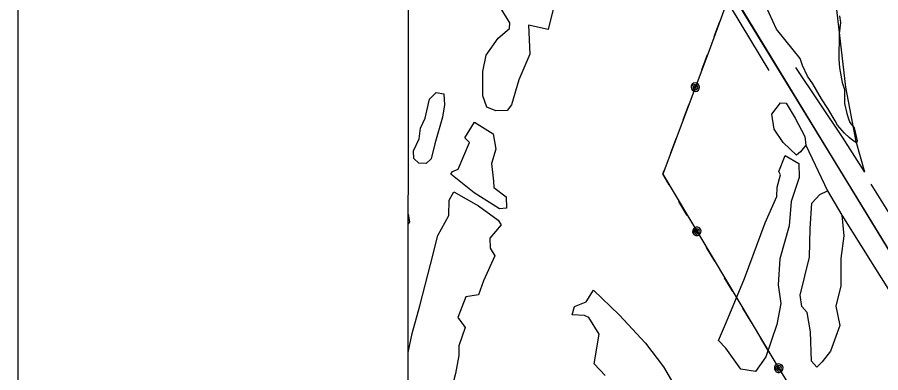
# Model space of a CAD drawing. Extents: x 3263578 to 3301413, y 764927 to 798602.
# Drawn here: x 3266911 to 3268720, y 781022 to 781766 of the extents above; entities that cross this region are included whole.
import ezdxf

# ---------------------------------------------------------------- set-up
doc = ezdxf.new("R2010")
doc.units = 0
for name, color, linetype in [('V-ANNO-SYMB', 7, 'Continuous'), ('V-GRID-FRAM', 7, 'Continuous'), ('V-RAIL-TRAK', 7, 'Continuous'), ('V-ROAD-CNTR', 7, 'Continuous'), ('V-SITE-VEGE', 7, 'Continuous'), ('V-TOPO-SHOR', 7, 'Continuous'), ('V-UTIL-LINE', 7, 'Continuous')]:
    doc.layers.add(name, color=color, linetype=linetype)

msp = doc.modelspace()

# ---------------------------------------------------------------- linework, layer by layer
at = {"layer": 'V-ANNO-SYMB'}
msp.add_lwpolyline([(3266913.1, 771662.7), (3299996.3, 771665.1), (3299994.6, 794581.7), (3266911.4, 794579.3), (3266913.1, 771662.7)], dxfattribs=at)
at = {"layer": 'V-GRID-FRAM'}
msp.add_lwpolyline([(3267734.9, 794015.5), (3299171.2, 794017.8), (3299180.4, 775831.7), (3267728.3, 775829.4), (3267734.9, 794015.5)], dxfattribs=at)
at = {"layer": 'V-RAIL-TRAK'}
msp.add_lwpolyline([(3268822.8, 781137.8), (3268625.6, 781460.3), (3268357.4, 781898.9), (3268104.9, 782312), (3267962.5, 782544.7)], dxfattribs=at)
at = {"layer": 'V-ROAD-CNTR'}
msp.add_lwpolyline([(3272188.4, 775832.5), (3271868.1, 776292.7), (3271339.6, 777053.2), (3271160.7, 777323.7), (3270905.4, 777727.5), (3270283.4, 778748.1), (3269657.5, 779774.1), (3268620.7, 781469), (3267728.6, 782934.3)], dxfattribs=at)
at = {"layer": 'V-SITE-VEGE'}
msp.add_lwpolyline([(3268633.2, 781769.4), (3268635.2, 781754.9), (3268632.6, 781731.6), (3268631.8, 781678.3), (3268633.7, 781660.5), (3268638.8, 781629.3), (3268644.1, 781614.7), (3268643.6, 781585.8), (3268648.8, 781564.7), (3268652, 781553.5), (3268655.2, 781545.7), (3268663.9, 781534.4), (3268670.1, 781507.6), (3268669, 781503.2), (3268661.2, 781507.8), (3268653.6, 781514.6), (3268643.7, 781523.6), (3268629.5, 781540.5), (3268624.1, 781549.5), (3268609, 781575.3), (3268596, 781595.5), (3268577.6, 781626.9), (3268566.7, 781642.6), (3268556, 781665), (3268550.7, 781679.6), (3268536.5, 781697.6), (3268501.7, 781741.5), (3268470.5, 781808.6)], dxfattribs=at)
at = {"layer": 'V-TOPO-SHOR'}
for p, q in [((3268563.1, 781498), (3268608.3, 781402.8)), ((3267815.1, 781350.8), (3267815.8, 781383.3)), ((3268638, 781351.5), (3269234.8, 780400.7))]:
    msp.add_line(p, q, dxfattribs=at)
for points in [[(3268486.1, 781654.4), (3267994.3, 782468.5), (3267798.5, 782773.2), (3267733.2, 782869)], [(3268686.3, 781441.9), (3268668.3, 781506.1), (3268646.6, 781619.7), (3268613.8, 781903.4), (3268603, 781978.1), (3268592.8, 782016.4), (3268584.4, 782034.7), (3268587.2, 782055.8), (3268591.1, 782058.5), (3268599.3, 782049.5)], [(3268048.5, 781842.8), (3268023.1, 781740.5), (3267981.9, 781749.7), (3267984.9, 781688.9), (3267961.6, 781635.2), (3267946.6, 781582.6), (3267937.2, 781570.8), (3267913.3, 781570), (3267894.9, 781577.9), (3267886.7, 781601.3), (3267886.1, 781652.4), (3267893.6, 781686.8), (3267918.4, 781722.3), (3267942.5, 781742.8), (3267943.2, 781754.4), (3267922.5, 781787.6)], [(3268686.3, 781441.9), (3268640, 781515.3), (3268541.6, 781661.2)], [(3267801.6, 781557), (3267785.6, 781501), (3267778, 781469.6), (3267767.6, 781460), (3267752.2, 781460.5), (3267742.2, 781470.2), (3267740.9, 781486.1), (3267753.4, 781511.4), (3267756.1, 781534.2), (3267765.5, 781554.6), (3267774.5, 781594.6), (3267789, 781608.7), (3267805, 781605.5), (3267806.3, 781582.8), (3267801.6, 781557)], [(3268509.8, 781587), (3268521.8, 781586.5), (3268540.7, 781555.1), (3268560.8, 781516.3), (3268563.1, 781498), (3268551.8, 781484.4), (3268543.5, 781477.1), (3268515.1, 781503.8), (3268496.3, 781532), (3268491.9, 781563.3), (3268509.8, 781587)], [(3267869.3, 781546.6), (3267908.3, 781522), (3267913.8, 781489.6), (3267904.4, 781460.1), (3267908.6, 781422.7), (3267909.7, 781409.7), (3267935.5, 781390.3), (3267936.1, 781366.2), (3267921.2, 781365.1), (3267868.1, 781398.1), (3267819.1, 781437.2), (3267822.8, 781442.9), (3267834.8, 781447.8), (3267858.6, 781503.7), (3267848.9, 781513.5), (3267869.3, 781546.6)], [(3268501.8, 781122.6), (3268479.3, 781054.7), (3268457.6, 781024.6), (3268426.5, 781029.5), (3268395.6, 781073), (3268379.9, 781089.3), (3268396.4, 781128.1), (3268434.4, 781219.1), (3268478, 781335.4), (3268502, 781391.1), (3268502.7, 781410.2), (3268510.1, 781436), (3268506.2, 781443.3), (3268519.9, 781476.7), (3268547.9, 781460.1), (3268548.7, 781430.4), (3268532.3, 781380.3), (3268527.7, 781329.4), (3268508.6, 781260.5), (3268505.2, 781206), (3268510.8, 781167), (3268501.8, 781122.6)], [(3268636.5, 781260.7), (3268636, 781203.4), (3268625.4, 781161.1), (3268633.8, 781120.5), (3268614.2, 781067), (3268597.2, 781044.5), (3268585.8, 781033.5), (3268574.5, 781045.7), (3268572.6, 781107.6), (3268566, 781147.5), (3268554.8, 781160.3), (3268551.2, 781184.1), (3268570.6, 781263.4), (3268571.6, 781323.6), (3268575.3, 781376.7), (3268592.5, 781394.8), (3268608.3, 781402.8), (3268638, 781351.5), (3268642.6, 781308.6), (3268636.5, 781260.7)], [(3268699, 781416.4), (3268751.7, 781332.9), (3268805, 781246.6), (3268850, 781171.5), (3268897.7, 781094.5), (3268938.6, 781028.8), (3268989.6, 780946.3), (3269039.4, 780863.4), (3269098.1, 780770.7), (3269167.6, 780651), (3269304.1, 780428.6)], [(3267815.8, 781383.3), (3267826, 781400.8), (3267877.5, 781371), (3267918.8, 781341.5), (3267924.8, 781331.1), (3267901, 781303.2), (3267902.1, 781282.7), (3267911.2, 781266.7), (3267887.6, 781214), (3267877.5, 781185), (3267851, 781180.6), (3267834.4, 781137.7), (3267849.2, 781116.2), (3267836, 781077.7), (3267835.9, 781057.9), (3267829.5, 781020), (3267819.3, 780982.6), (3267808.4, 780962.3), (3267793.6, 780937.9), (3267730.1, 780994.6)], [(3267730.2, 781063.8), (3267738.3, 781103.7), (3267754.5, 781161.7), (3267776.6, 781248.1), (3267792.1, 781309.4), (3267815.1, 781350.8)], [(3267730.3, 781353.8), (3267733.1, 781337.4), (3267730.3, 781333.4)], [(3268142.3, 781015.6), (3268119.9, 781040.6), (3268129.8, 781102.7), (3268108.5, 781137.4), (3268099.1, 781141.3), (3268073.2, 781142.6), (3268078.5, 781160.3), (3268102.5, 781169.9), (3268118.5, 781194.4), (3268171.9, 781142.7), (3268227, 781083.3), (3268264.8, 781033.9), (3268291, 780988.4)]]:
    msp.add_lwpolyline(points, dxfattribs=at)
at = {"layer": 'V-UTIL-LINE'}
for points in [[(3268230.1, 784805.8), (3268307.9, 784237.2), (3268452.8, 783310.2), (3268587.3, 782316.5), (3268362.2, 781702.1), (3268263.1, 781437.2), (3268500, 781041.3), (3269699.7, 779084.3), (3270893.5, 777127.6), (3271403.4, 776393.4), (3271797.6, 775829.7)], [(3268370.8, 781725.5), (3268382.5, 781757.4)], [(3268345, 781656.1), (3268357, 781687.9)], [(3268331.4, 781619.6), (3268328.6, 781618.9), (3268330.3, 781617.4), (3268333, 781618.1), (3268333.7, 781620.9), (3268330.6, 781622.3), (3268326.3, 781620.4), (3268326.6, 781616.2), (3268330.5, 781613.3), (3268334.8, 781615), (3268337.2, 781618.8), (3268335.6, 781623.3), (3268330.6, 781625.5), (3268322.9, 781622.7), (3268322.4, 781619.3), (3268323.2, 781615.9), (3268325.2, 781613), (3268328.2, 781611.2), (3268331.7, 781610.6), (3268335.1, 781611.4), (3268337.9, 781613.4), (3268339.8, 781616.4), (3268340.4, 781619.9), (3268339.6, 781623.3), (3268337.5, 781626.2), (3268334.5, 781628), (3268331, 781628.6), (3268327.6, 781627.8), (3268324.8, 781625.7), (3268322.9, 781622.7)], [(3268305.8, 781551.2), (3268317.7, 781583)], [(3268279.8, 781481.9), (3268291.7, 781513.7)], [(3268276.6, 781414.7), (3268263.1, 781437.2), (3268265.8, 781444.4)], [(3268314.6, 781351.2), (3268297.1, 781380.3)], [(3268334.6, 781317.7), (3268333.4, 781315.1), (3268335.7, 781315.5), (3268336.8, 781318.1), (3268335, 781320.4), (3268332, 781318.8), (3268330.7, 781314.3), (3268334.2, 781311.8), (3268338.9, 781313.1), (3268340.3, 781317.5), (3268338.9, 781321.8), (3268334.3, 781323.4), (3268329.4, 781320.8), (3268326.9, 781313.1), (3268329.2, 781310.5), (3268332.4, 781309), (3268335.9, 781308.8), (3268339.2, 781310), (3268341.8, 781312.3), (3268343.3, 781315.5), (3268343.5, 781319), (3268342.3, 781322.3), (3268339.9, 781324.9), (3268336.8, 781326.4), (3268333.3, 781326.6), (3268330, 781325.4), (3268327.4, 781323.1), (3268325.9, 781319.9), (3268325.7, 781316.4), (3268326.9, 781313.1)], [(3268372.1, 781255.1), (3268354.6, 781284.2)], [(3268410.1, 781191.6), (3268392.6, 781220.7)], [(3268448.1, 781128.1), (3268430.6, 781157.2)], [(3268486.1, 781064.6), (3268468.6, 781093.8)], [(3268506.2, 781031.2), (3268505.1, 781028.6), (3268507.3, 781029), (3268508.4, 781031.6), (3268506.6, 781033.9), (3268503.6, 781032.2), (3268502.4, 781027.7), (3268505.9, 781025.3), (3268510.6, 781026.7), (3268511.9, 781031.1), (3268510.5, 781035.3), (3268505.9, 781036.8), (3268501, 781034.3), (3268498.5, 781026.5), (3268500.9, 781023.9), (3268504.1, 781022.4), (3268507.6, 781022.3), (3268510.9, 781023.5), (3268513.5, 781025.9), (3268515, 781029.1), (3268515.1, 781032.6), (3268513.9, 781035.9), (3268511.5, 781038.5), (3268508.3, 781039.9), (3268504.8, 781040.1), (3268501.5, 781038.9), (3268498.9, 781036.5), (3268497.5, 781033.3), (3268497.3, 781029.8), (3268498.5, 781026.5)]]:
    msp.add_lwpolyline(points, dxfattribs=at)

doc.saveas('drawing.dxf')
